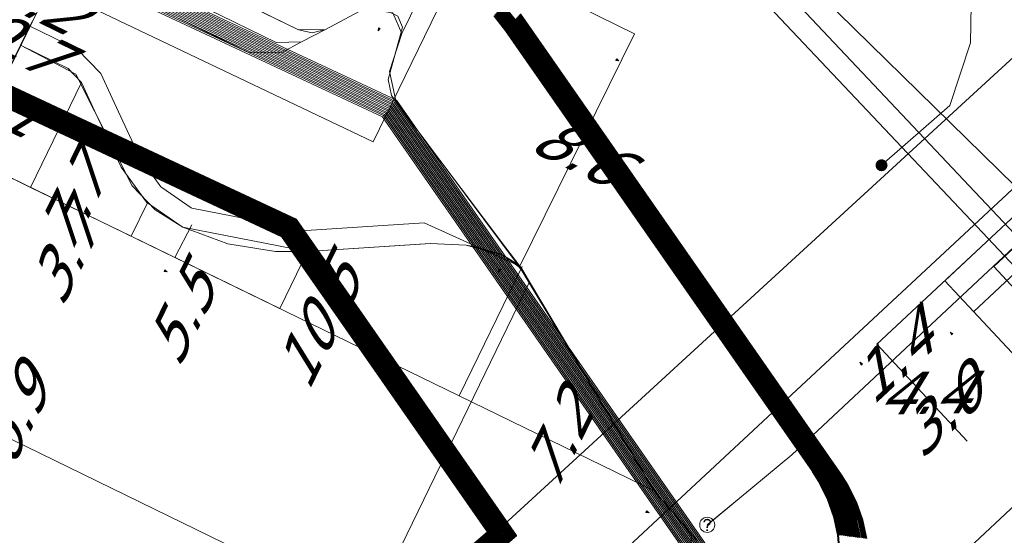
# Model space of a CAD drawing. Header units: metres. Extents: x 124576 to 133557, y 395865 to 402386.
# Tile 345 of 447: x 129949 to 129982, y 401129 to 401146. Entities that reach past the tile are written whole.
import ezdxf
from ezdxf.enums import TextEntityAlignment as Align

# ---------------------------------------------------------------- set-up
doc = ezdxf.new("R2010")
doc.units = ezdxf.units.M
doc.header["$MEASUREMENT"] = 0
for name, color, linetype, lineweight, true_color in [('LG_AanduidingEisVoorzorgsmaatregel', 7, 'Continuous', 40, 0xf7284a), ('LG_Datatransport', 3, 'Continuous', 13, 0x00ff00), ('LG_Datatransport_Eurofiber_Nederland_BV', 3, 'Continuous', 13, 0x00ff00), ('LG_Datatransport_Relined_BV', 3, 'Continuous', 13, 0x00ff00), ('LG_Datatransport_Tennet_Tso', 3, 'Continuous', 13, 0x00ff00), ('LG_Datatransport_Ziggo_BV', 3, 'Continuous', 13, 0x00ff00), ('LG_Hoog_Spanning', 1, 'Continuous', 13, 0xff0000), ('LG_Hoog_Spanning_Tennet_Tso', 1, 'Continuous', 13, 0xff0000), ('LG_Midden_Spanning_Enexis_Netbeheer_BV', 7, 'Continuous', 13, 0xd20000), ('LG_Riool_Vrij_Verval_Gemeente_Tilburg_Ruimtelijke_Uitvoering', 7, 'Continuous', 13, 0xca00a0), ('LG_unet-4_Brabant_Water', 5, 'Continuous', 13, 0x0000ff), ('LG_warmte_Ennatuurlijk_BV', 7, 'Continuous', 13, 0x008080), ('MV_Datatransport_lijn', 3, 'Continuous', 0, 0x00ff00)]:
    doc.layers.add(name, color=color, linetype=linetype, lineweight=lineweight, true_color=true_color)
for name, color, linetype, lineweight in [('LG_Datatransport_P_Eurofiber_Nederland_BV', 7, 'Continuous', 0), ('LG_Datatransport_P_Tennet_Tso', 7, 'Continuous', 0), ('MV_Datatransport', 7, 'Continuous', 0), ('MV_Laag_Spanning', 7, 'Continuous', 0), ('MV_Laag_Spanning_lijn', 7, 'Continuous', 0), ('MV_Laag_Spanning_pijl', 7, 'Continuous', 0), ('MV_Midden_Spanning', 7, 'Continuous', 0), ('MV_Midden_Spanning_lijn', 7, 'Continuous', 0), ('MV_Midden_Spanning_pijl', 7, 'Continuous', 0)]:
    doc.layers.add(name, color=color, linetype=linetype, lineweight=lineweight)
doc.styles.add('Klic_Annotatie', font='verdanai.ttf', dxfattribs={"oblique": 20, "height": 1.4})

# ---------------------------------------------------------------- blocks, each defined once
blk = doc.blocks.new('m_pijl')
at = {"layer": 'MV_Laag_Spanning_pijl'}
blk.add_hatch(color=7, dxfattribs=at).paths.add_polyline_path([(-1, -0.33), (-1, 0), (-1, 0.33), (0, 0)])
at = {"layer": 'MV_Laag_Spanning_pijl', "flags": 128}
blk.add_lwpolyline([(-1, 0), (-1, 0.33), (0, 0), (-1, -0.33), (-1, 0)], close=True, dxfattribs=at)
blk = doc.blocks.new('m_pijl_1')
at = {"layer": 'MV_Midden_Spanning_pijl'}
blk.add_hatch(color=7, dxfattribs=at).paths.add_polyline_path([(-1, -0.33), (-1, 0), (-1, 0.33), (0, 0)])
at = {"layer": 'MV_Midden_Spanning_pijl', "flags": 128}
blk.add_lwpolyline([(-1, 0), (-1, 0.33), (0, 0), (-1, -0.33), (-1, 0)], close=True, dxfattribs=at)
blk = doc.blocks.new('Mof_3')
at = {"layer": 'LG_Datatransport_P_Tennet_Tso'}
h = blk.add_hatch(color=256, dxfattribs=at)
edge = h.paths.add_edge_path()
edge.add_arc((0, 0), 2, 0, 360)
blk = doc.blocks.new('Onbekend_6')
at = {"layer": 'LG_Datatransport_P_Eurofiber_Nederland_BV'}
blk.add_hatch(color=256, dxfattribs=at).paths.add_polyline_path([(-0.25, -1.07, -0.262633), (0.23, 0.15), (0.59, 0.47, 0.379827), (0.7, 1.26), (0.69, 1.26, 0.228508), (-0.03, 1.53), (-0.03, 1.52, 0.459053), (-0.82, 0.79), (-1.29, 0.85, -0.414214), (-0.08, 2, -0.243799), (1.09, 1.52, -0.379827), (0.9, 0.11), (0.54, -0.2, 0.262633), (0.23, -1.08), (-0.17, -1.07)])
blk.add_circle((0, 0), 2.5, dxfattribs=at)
at = {"layer": 'LG_Datatransport_P_Eurofiber_Nederland_BV', "extrusion": (0, 0, -1)}
blk.add_solid([(0.34, -2.06), (-0.21, -2.06), (0.34, -1.51), (-0.21, -1.51)], dxfattribs=at)

msp = doc.modelspace()

# ---------------------------------------------------------------- linework, layer by layer
at = {"layer": 'LG_AanduidingEisVoorzorgsmaatregel', "flags": 128}
for points in [[(129945.635, 401146.924), (129945.841, 401146.327), (129945.841, 401146.326), (129946.121, 401145.761), (129946.121, 401145.76), (129946.47, 401145.234), (129946.471, 401145.233), (129946.883, 401144.755), (129946.884, 401144.754), (129947.353, 401144.332), (129947.354, 401144.332), (129947.872, 401143.972), (129947.873, 401143.972), (129948.337, 401143.725), (129948.337, 401143.724), (129957.877, 401139.265), (129964.781, 401129.353), (129929.53, 401099.152)], [(129945.591, 401146.834), (129945.797, 401146.238), (129945.797, 401146.237), (129946.077, 401145.671), (129946.078, 401145.67), (129946.426, 401145.144), (129946.427, 401145.143), (129946.839, 401144.665), (129946.84, 401144.664), (129947.309, 401144.243), (129947.31, 401144.242), (129947.829, 401143.882), (129947.83, 401143.882), (129948.293, 401143.635), (129948.293, 401143.635), (129957.81, 401139.185), (129964.648, 401129.37), (129929.463, 401099.226)], [(129945.613, 401146.879), (129945.819, 401146.283), (129945.819, 401146.282), (129946.099, 401145.716), (129946.099, 401145.715), (129946.448, 401145.189), (129946.449, 401145.188), (129946.861, 401144.71), (129946.862, 401144.709), (129947.331, 401144.287), (129947.332, 401144.287), (129947.85, 401143.927), (129947.851, 401143.927), (129948.315, 401143.68), (129948.315, 401143.68), (129957.844, 401139.225), (129964.715, 401129.361), (129929.497, 401099.189)], [(129945.972, 401146.596), (129946.252, 401146.03), (129946.253, 401146.029), (129946.601, 401145.503), (129946.602, 401145.502), (129947.014, 401145.025), (129947.015, 401145.024), (129947.484, 401144.602), (129947.485, 401144.601), (129948.004, 401144.242), (129948.005, 401144.241), (129948.468, 401143.994), (129948.468, 401143.994), (129958.077, 401139.502), (129965.183, 401129.301), (129929.731, 401098.929)], [(129945.994, 401146.641), (129946.274, 401146.075), (129946.274, 401146.074), (129946.623, 401145.548), (129946.624, 401145.547), (129947.036, 401145.07), (129947.037, 401145.069), (129947.506, 401144.647), (129947.507, 401144.646), (129948.026, 401144.287), (129948.027, 401144.286), (129948.49, 401144.039), (129948.49, 401144.039), (129958.111, 401139.542), (129965.25, 401129.293), (129929.765, 401098.892)], [(129946.016, 401146.686), (129946.296, 401146.12), (129946.296, 401146.119), (129946.645, 401145.593), (129946.646, 401145.592), (129947.058, 401145.115), (129947.059, 401145.114), (129947.528, 401144.692), (129947.529, 401144.691), (129948.048, 401144.332), (129948.048, 401144.331), (129948.512, 401144.084), (129948.512, 401144.084), (129958.144, 401139.581), (129965.317, 401129.284), (129929.798, 401098.855)], [(129946.038, 401146.731), (129946.318, 401146.165), (129946.318, 401146.164), (129946.667, 401145.638), (129946.668, 401145.637), (129947.08, 401145.16), (129947.081, 401145.159), (129947.55, 401144.737), (129947.551, 401144.736), (129948.07, 401144.377), (129948.07, 401144.376), (129948.534, 401144.129), (129948.534, 401144.129), (129958.177, 401139.621), (129965.383, 401129.276), (129929.832, 401098.817)], [(129946.06, 401146.776), (129946.34, 401146.21), (129946.34, 401146.209), (129946.689, 401145.683), (129946.689, 401145.682), (129947.102, 401145.205), (129947.103, 401145.204), (129947.572, 401144.782), (129947.573, 401144.781), (129948.091, 401144.422), (129948.092, 401144.421), (129948.556, 401144.174), (129948.556, 401144.174), (129958.211, 401139.66), (129965.45, 401129.267), (129929.865, 401098.78)], [(129946.082, 401146.821), (129946.361, 401146.255), (129946.362, 401146.254), (129946.711, 401145.728), (129946.711, 401145.727), (129947.123, 401145.25), (129947.124, 401145.249), (129947.594, 401144.827), (129947.595, 401144.826), (129948.113, 401144.467), (129948.114, 401144.466), (129948.577, 401144.219), (129948.578, 401144.219), (129958.244, 401139.7), (129965.517, 401129.259), (129929.899, 401098.743)], [(129946.104, 401146.866), (129946.383, 401146.3), (129946.384, 401146.299), (129946.733, 401145.773), (129946.733, 401145.772), (129947.146, 401145.294), (129947.146, 401145.294), (129947.616, 401144.872), (129947.617, 401144.871), (129948.135, 401144.512), (129948.136, 401144.511), (129948.599, 401144.264), (129948.6, 401144.264), (129958.277, 401139.74), (129965.584, 401129.25), (129929.932, 401098.706)], [(129976.414, 401129.244), (129976.281, 401129.86), (129976.281, 401129.861), (129976.071, 401130.456), (129976.07, 401130.458), (129975.787, 401131.021), (129975.786, 401131.022), (129975.573, 401131.356), (129975.573, 401131.356), (129965.315, 401146.083), (129965.314, 401146.083), (129964.922, 401146.577)], [(129976.481, 401129.235), (129976.348, 401129.852), (129976.348, 401129.853), (129976.138, 401130.448), (129976.137, 401130.449), (129975.854, 401131.013), (129975.853, 401131.014), (129975.64, 401131.347), (129975.64, 401131.347), (129965.348, 401146.122), (129965.348, 401146.123), (129964.955, 401146.617)], [(129976.548, 401129.226), (129976.415, 401129.843), (129976.414, 401129.844), (129976.205, 401130.439), (129976.204, 401130.44), (129975.921, 401131.004), (129975.92, 401131.005), (129975.707, 401131.338), (129975.707, 401131.339), (129965.382, 401146.162), (129965.381, 401146.162), (129964.989, 401146.656)], [(129976.615, 401129.218), (129976.482, 401129.834), (129976.481, 401129.836), (129976.271, 401130.431), (129976.271, 401130.432), (129975.988, 401130.996), (129975.987, 401130.996), (129975.774, 401131.33), (129975.774, 401131.33), (129965.415, 401146.201), (129965.414, 401146.202), (129965.022, 401146.696)], [(129976.682, 401129.209), (129976.549, 401129.826), (129976.548, 401129.827), (129976.338, 401130.422), (129976.338, 401130.423), (129976.055, 401130.987), (129976.054, 401130.988), (129975.841, 401131.321), (129975.841, 401131.322), (129965.448, 401146.241), (129965.448, 401146.242), (129965.055, 401146.735)], [(129976.749, 401129.201), (129976.615, 401129.817), (129976.615, 401129.819), (129976.405, 401130.414), (129976.405, 401130.415), (129976.121, 401130.978), (129976.121, 401130.979), (129975.908, 401131.313), (129975.907, 401131.313), (129965.482, 401146.28), (129965.481, 401146.281), (129965.089, 401146.775)], [(129976.816, 401129.192), (129976.682, 401129.809), (129976.682, 401129.81), (129976.472, 401130.405), (129976.471, 401130.406), (129976.188, 401130.97), (129976.188, 401130.971), (129975.975, 401131.304), (129975.974, 401131.305), (129965.515, 401146.32), (129965.515, 401146.321), (129965.122, 401146.814)], [(129976.882, 401129.184), (129976.749, 401129.8), (129976.749, 401129.802), (129976.539, 401130.397), (129976.538, 401130.398), (129976.255, 401130.961), (129976.255, 401130.962), (129976.041, 401131.296), (129976.041, 401131.296), (129965.548, 401146.36), (129965.548, 401146.36), (129965.155, 401146.854)], [(129977.217, 401129.141), (129977.084, 401129.758), (129977.083, 401129.759), (129976.873, 401130.354), (129976.873, 401130.355), (129976.59, 401130.919), (129976.589, 401130.92), (129976.376, 401131.253), (129976.376, 401131.253), (129965.715, 401146.558)], [(129945.863, 401146.371), (129946.143, 401145.806), (129946.143, 401145.805), (129946.492, 401145.279), (129946.493, 401145.278), (129946.905, 401144.8), (129946.906, 401144.799), (129947.375, 401144.377), (129947.376, 401144.377), (129947.894, 401144.017), (129947.895, 401144.017), (129948.359, 401143.769), (129948.359, 401143.769), (129957.911, 401139.304), (129964.848, 401129.344), (129929.564, 401099.114)], [(129945.885, 401146.416), (129946.164, 401145.851), (129946.165, 401145.85), (129946.514, 401145.324), (129946.515, 401145.323), (129946.927, 401144.845), (129946.927, 401144.844), (129947.397, 401144.422), (129947.398, 401144.421), (129947.916, 401144.062), (129947.917, 401144.062), (129948.38, 401143.814), (129948.381, 401143.814), (129957.944, 401139.344), (129964.915, 401129.335), (129929.597, 401099.077)], [(129945.907, 401146.461), (129946.186, 401145.896), (129946.187, 401145.894), (129946.535, 401145.369), (129946.536, 401145.368), (129946.948, 401144.89), (129946.949, 401144.889), (129947.418, 401144.467), (129947.419, 401144.466), (129947.938, 401144.107), (129947.939, 401144.107), (129948.402, 401143.859), (129948.403, 401143.859), (129957.977, 401139.383), (129964.982, 401129.327), (129929.631, 401099.04)], [(129945.929, 401146.506), (129946.208, 401145.941), (129946.209, 401145.939), (129946.557, 401145.413), (129946.558, 401145.412), (129946.97, 401144.935), (129946.971, 401144.934), (129947.44, 401144.512), (129947.441, 401144.511), (129947.96, 401144.152), (129947.961, 401144.151), (129948.424, 401143.904), (129948.425, 401143.904), (129958.01, 401139.423), (129965.049, 401129.318), (129929.664, 401099.003)], [(129945.951, 401146.551), (129946.23, 401145.985), (129946.231, 401145.984), (129946.579, 401145.458), (129946.58, 401145.457), (129946.992, 401144.98), (129946.993, 401144.979), (129947.462, 401144.557), (129947.463, 401144.556), (129947.982, 401144.197), (129947.983, 401144.196), (129948.446, 401143.949), (129948.447, 401143.949), (129958.044, 401139.462), (129965.116, 401129.31), (129929.698, 401098.966)], [(129976.335, 401128.631), (129976.281, 401129.26), (129976.281, 401129.261), (129976.147, 401129.877), (129976.147, 401129.879), (129975.937, 401130.474), (129975.936, 401130.475), (129975.653, 401131.038), (129975.653, 401131.039), (129975.44, 401131.373), (129975.439, 401131.373), (129965.248, 401146.003), (129965.248, 401146.004), (129964.855, 401146.498)], [(129976.347, 401129.252), (129976.214, 401129.869), (129976.214, 401129.87), (129976.004, 401130.465), (129976.003, 401130.466), (129975.72, 401131.03), (129975.72, 401131.031), (129975.506, 401131.364), (129975.506, 401131.365), (129965.281, 401146.043), (129965.281, 401146.044), (129964.888, 401146.537)], [(129976.949, 401129.175), (129976.816, 401129.792), (129976.816, 401129.793), (129976.606, 401130.388), (129976.605, 401130.389), (129976.322, 401130.953), (129976.322, 401130.954), (129976.108, 401131.287), (129976.108, 401131.287), (129965.581, 401146.399)], [(129977.016, 401129.167), (129976.883, 401129.783), (129976.883, 401129.784), (129976.673, 401130.379), (129976.672, 401130.381), (129976.389, 401130.944), (129976.389, 401130.945), (129976.175, 401131.279), (129976.175, 401131.279), (129965.615, 401146.439)], [(129977.083, 401129.158), (129976.95, 401129.775), (129976.949, 401129.776), (129976.739, 401130.371), (129976.739, 401130.372), (129976.456, 401130.936), (129976.455, 401130.937), (129976.242, 401131.27), (129976.242, 401131.27), (129965.648, 401146.479)], [(129977.15, 401129.15), (129977.017, 401129.766), (129977.016, 401129.767), (129976.806, 401130.362), (129976.806, 401130.364), (129976.523, 401130.927), (129976.522, 401130.928), (129976.309, 401131.261), (129976.309, 401131.262), (129965.682, 401146.518)]]:
    msp.add_lwpolyline(points, dxfattribs=at)
at = {"layer": 'LG_Datatransport', "flags": 128}
msp.add_lwpolyline([(129936.533, 401138.411), (129936.534, 401138.412), (129936.535, 401138.412), (129936.536, 401138.413), (129936.537, 401138.413), (129936.538, 401138.414), (129936.539, 401138.415), (129936.54, 401138.417), (129939.956, 401145.418), (129947.328, 401141.832), (129947.329, 401141.832), (129947.33, 401141.831), (129947.331, 401141.831), (129947.333, 401141.831), (129947.334, 401141.831), (129947.335, 401141.832), (129947.336, 401141.832), (129947.337, 401141.833), (129947.338, 401141.833), (129947.339, 401141.834), (129947.34, 401141.835), (129947.341, 401141.837), (129951.145, 401149.648)], dxfattribs=at)
at = {"layer": 'LG_Datatransport_Eurofiber_Nederland_BV', "flags": 128}
for points in [[(129971.941, 401129.607), (129972.99, 401130.48), (129974.74, 401131.93), (129984.17, 401140.74), (129995.02, 401146.19), (130018.01, 401121.53), (130040.4, 401097.4), (130048.8, 401088.4), (130061.7, 401074.5), (130068.5, 401067.2), (130082.3, 401052.5), (130091.7, 401042.3), (130101.3, 401032.1), (130104.1, 401029), (130121.9, 401010), (130150.3, 400979.5), (130156.2, 400973.2), (130156.6, 400972.7), (130157, 400972.3), (130170.7, 400957.6), (130190, 400936.9), (130214.18, 400911)], [(129974.736, 401131.928), (129984.174, 401140.745), (129995.017, 401146.19), (130018.015, 401121.529)], [(129971.932, 401129.602), (129972.989, 401130.479), (129974.736, 401131.928)], [(129971.932, 401129.602), (129972.989, 401130.479), (129974.736, 401131.928)]]:
    msp.add_lwpolyline(points, dxfattribs=at)
at = {"layer": 'LG_Datatransport_Relined_BV', "flags": 128}
for points in [[(129950.065, 401147.453), (129950.265, 401147.356), (129960.836, 401142.311), (129972.788, 401166.848), (129973.183, 401166.708), (129973.745, 401166.455), (129973.905, 401165.95), (129974.443, 401165.445), (129989.778, 401157.838), (129992.026, 401156.655)], [(129932.989, 401159.254), (129920.853, 401161.61), (129918.586, 401162.871), (129916.718, 401163.867), (129915.362, 401162.721), (129914.116, 401160.654), (129908.467, 401148.277), (129908.657, 401147.843), (129909.092, 401147.52), (129918.47, 401142.489), (129936.304, 401133.726), (129943.399, 401130.231), (129958.33, 401123.321), (129983.465, 401146.375)]]:
    msp.add_lwpolyline(points, dxfattribs=at)
at = {"layer": 'LG_Datatransport_Tennet_Tso', "flags": 128}
for points in [[(130022.139, 401211.118), (130022.743, 401208.389), (130022.174, 401205.206), (130015.747, 401192.203), (130007.022, 401174.446), (130003.978, 401172.005), (129990.682, 401172.552), (129987.61, 401171.419), (129983.575, 401169.258), (129979.293, 401166.942), (129978.121, 401164.347), (129980.757, 401150.015), (129980.67, 401145.597), (129979.992, 401143.519), (129977.72, 401141.538)], [(129992.026, 401156.655), (129989.778, 401157.838), (129974.443, 401165.445), (129973.905, 401165.95), (129973.745, 401166.455), (129973.183, 401166.708), (129972.789, 401166.847), (129960.835, 401142.311), (129950.266, 401147.356), (129950.065, 401147.454)], [(129920.853, 401161.61), (129920.703, 401161.683), (129918.586, 401162.871), (129916.718, 401163.867), (129915.362, 401162.721), (129914.116, 401160.654), (129908.467, 401148.277), (129908.657, 401147.843), (129909.092, 401147.52), (129918.47, 401142.489), (129936.304, 401133.726), (129943.399, 401130.231), (129958.33, 401123.321), (129983.465, 401146.375)]]:
    msp.add_lwpolyline(points, dxfattribs=at)
at = {"layer": 'LG_Datatransport_Ziggo_BV', "flags": 128}
for points in [[(129951.995, 401149.133), (129958.355, 401146.036), (129958.808, 401145.935), (129959.257, 401146.05)], [(129959.257, 401146.05), (129960.541, 401146.726), (129961.263, 401146.688), (129961.656, 401146.485), (129961.816, 401146.118), (129961.332, 401144.383), (129961.446, 401143.858), (129965.721, 401138.136)], [(129965.721, 401138.136), (129965.171, 401138.541), (129963.924, 401138.881), (129962.733, 401138.941), (129958.658, 401138.676), (129957.591, 401138.676), (129956.012, 401138.932), (129954.512, 401139.486), (129953.604, 401140.057), (129952.833, 401140.858), (129950.967, 401144.565), (129949.126, 401145.525)], [(129882.021, 401044.706), (129932.91, 401092.244), (129936.838, 401095.364), (129971.33, 401127.585), (129971.686, 401128.193), (129971.709, 401128.665), (129971.552, 401129.112), (129970.173, 401130.731), (129965.721, 401138.136)]]:
    msp.add_lwpolyline(points, dxfattribs=at)
at = {"layer": 'LG_Hoog_Spanning', "flags": 128}
msp.add_lwpolyline([(129930.006, 401092.33), (129930.007, 401092.33), (129930.008, 401092.331), (129930.009, 401092.331), (129930.01, 401092.332), (129930.012, 401092.333), (129998.604, 401156.133), (130003.329, 401160.474), (130003.329, 401160.474), (130075.906, 401228.433)], dxfattribs=at)
msp.add_lwpolyline([(129930.006, 401092.33), (129930.007, 401092.33), (129930.008, 401092.331), (129930.009, 401092.331), (129930.01, 401092.332), (129930.012, 401092.333), (129998.604, 401156.133), (130003.329, 401160.474), (130003.329, 401160.474), (130075.906, 401228.433)], dxfattribs=at)
at = {"layer": 'LG_Hoog_Spanning_Tennet_Tso', "flags": 128}
for points in [[(129880.589, 401045.301), (129933.176, 401095.305), (129971.872, 401128.447), (129961.412, 401143.462), (129950.586, 401148.524)], [(129880.64, 401045.28), (129933.21, 401095.268), (129971.938, 401128.438), (129961.445, 401143.502), (129950.608, 401148.568)], [(129880.69, 401045.259), (129933.243, 401095.231), (129972.005, 401128.43), (129961.479, 401143.542), (129950.63, 401148.613)], [(129880.741, 401045.238), (129933.277, 401095.194), (129972.072, 401128.421), (129961.512, 401143.581), (129950.652, 401148.658)], [(129880.791, 401045.217), (129933.31, 401095.157), (129972.139, 401128.413), (129961.545, 401143.621), (129950.674, 401148.703)], [(129880.842, 401045.196), (129933.344, 401095.119), (129972.206, 401128.404), (129961.579, 401143.66), (129950.696, 401148.748)], [(129880.892, 401045.175), (129933.378, 401095.082), (129972.273, 401128.395), (129961.612, 401143.7), (129950.717, 401148.793)], [(129880.236, 401045.448), (129932.942, 401095.565), (129971.403, 401128.507), (129961.179, 401143.185), (129950.433, 401148.209)], [(129880.287, 401045.427), (129932.975, 401095.528), (129971.47, 401128.498), (129961.212, 401143.225), (129950.455, 401148.254)], [(129880.337, 401045.406), (129933.009, 401095.491), (129971.537, 401128.489), (129961.245, 401143.264), (129950.477, 401148.299)], [(129880.388, 401045.385), (129933.042, 401095.454), (129971.604, 401128.481), (129961.279, 401143.304), (129950.499, 401148.344)], [(129880.438, 401045.364), (129933.076, 401095.416), (129971.671, 401128.472), (129961.312, 401143.344), (129950.52, 401148.389)], [(129880.489, 401045.343), (129933.109, 401095.379), (129971.738, 401128.464), (129961.345, 401143.383), (129950.542, 401148.434)], [(129880.539, 401045.322), (129933.143, 401095.342), (129971.805, 401128.455), (129961.379, 401143.423), (129950.564, 401148.479)], [(129880.186, 401045.469), (129932.908, 401095.602), (129971.336, 401128.515), (129961.145, 401143.146), (129950.411, 401148.164)]]:
    msp.add_lwpolyline(points, dxfattribs=at)
at = {"layer": 'LG_Midden_Spanning_Enexis_Netbeheer_BV'}
for p, q in [((129959.257, 401146.05), (129958.458, 401145.63)), ((129965.211, 401138.846), (129965.71, 401138.183)), ((129965.71, 401138.183), (129965.76, 401138.117)), ((129965.76, 401138.117), (129965.881, 401137.914)), ((129965.881, 401137.914), (129966.031, 401137.663))]:
    msp.add_line(p, q, dxfattribs=at)
at = {"layer": 'LG_Midden_Spanning_Enexis_Netbeheer_BV', "flags": 128}
for points in [[(129882.021, 401044.706), (129932.91, 401092.244), (129933.727, 401092.893), (129936.838, 401095.364), (129971.33, 401127.585), (129971.413, 401129.305), (129970.68, 401130.148), (129970.173, 401130.731), (129966.031, 401137.663), (129965.881, 401137.914), (129965.76, 401138.117), (129965.71, 401138.183), (129965.211, 401138.846), (129961.601, 401143.636), (129961.381, 401144.65), (129961.79, 401145.916), (129961.49, 401146.603), (129960.541, 401146.726), (129959.257, 401146.05), (129958.355, 401146.036), (129957.448, 401146.478), (129957.362, 401146.52), (129951.096, 401149.571)], [(129951.096, 401149.571), (129957.362, 401146.52), (129957.448, 401146.478), (129958.355, 401146.036), (129959.257, 401146.05), (129960.541, 401146.726), (129961.49, 401146.603), (129961.79, 401145.916), (129961.381, 401144.65), (129961.601, 401143.636), (129965.211, 401138.846), (129965.71, 401138.183), (129965.76, 401138.117), (129965.881, 401137.914), (129966.031, 401137.663), (129970.173, 401130.731), (129970.68, 401130.148), (129971.413, 401129.305), (129971.33, 401127.585), (129936.838, 401095.364), (129933.727, 401092.893), (129932.91, 401092.244), (129882.021, 401044.706)], [(129951.096, 401149.571), (129957.362, 401146.52), (129957.448, 401146.478), (129958.355, 401146.036), (129959.257, 401146.05), (129960.541, 401146.726), (129961.49, 401146.603), (129961.79, 401145.916), (129961.381, 401144.65), (129961.601, 401143.636), (129965.211, 401138.846), (129965.71, 401138.183), (129965.76, 401138.117), (129965.881, 401137.914), (129966.031, 401137.663), (129970.173, 401130.731), (129970.68, 401130.148), (129971.413, 401129.305), (129971.33, 401127.585), (129936.838, 401095.364), (129933.727, 401092.893), (129932.91, 401092.244), (129882.021, 401044.706)], [(129951.096, 401149.571), (129957.362, 401146.52), (129957.448, 401146.478), (129958.355, 401146.036), (129959.257, 401146.05), (129960.541, 401146.726), (129961.49, 401146.603), (129961.79, 401145.916), (129961.381, 401144.65), (129961.601, 401143.636), (129965.211, 401138.846), (129965.71, 401138.183), (129965.76, 401138.117), (129965.881, 401137.914), (129966.031, 401137.663), (129970.173, 401130.731), (129970.68, 401130.148), (129971.413, 401129.305), (129971.33, 401127.585), (129936.838, 401095.364), (129933.727, 401092.893), (129932.91, 401092.244)], [(129951.096, 401149.571), (129957.362, 401146.52), (129957.448, 401146.478), (129958.355, 401146.036), (129959.257, 401146.05)], [(129882.021, 401044.706), (129932.91, 401092.244), (129933.727, 401092.893), (129936.838, 401095.364), (129971.33, 401127.585), (129971.413, 401129.305), (129970.68, 401130.148), (129970.173, 401130.731), (129966.031, 401137.663), (129965.881, 401137.914), (129965.76, 401138.117), (129965.71, 401138.183), (129965.211, 401138.846), (129961.601, 401143.636), (129961.381, 401144.65), (129961.79, 401145.916), (129961.49, 401146.603), (129960.541, 401146.726), (129959.257, 401146.05), (129958.458, 401145.63), (129957.62, 401145.616), (129956.731, 401146.049), (129956.191, 401146.312), (129950.79, 401148.942)], [(129950.79, 401148.942), (129956.191, 401146.312), (129956.731, 401146.049), (129957.62, 401145.616), (129958.458, 401145.63), (129959.257, 401146.05), (129960.541, 401146.726), (129961.49, 401146.603), (129961.79, 401145.916), (129961.381, 401144.65), (129961.601, 401143.636), (129965.211, 401138.846), (129965.71, 401138.183), (129965.76, 401138.117), (129965.881, 401137.914), (129966.031, 401137.663), (129970.173, 401130.731), (129970.68, 401130.148), (129971.413, 401129.305), (129971.33, 401127.585), (129936.838, 401095.364), (129933.727, 401092.893), (129932.91, 401092.244)], [(129933.727, 401092.893), (129936.838, 401095.364), (129971.33, 401127.585), (129971.413, 401129.305), (129970.68, 401130.148), (129970.173, 401130.731), (129966.031, 401137.663), (129965.881, 401137.914), (129965.76, 401138.117), (129965.71, 401138.183), (129965.211, 401138.846), (129961.601, 401143.636), (129961.381, 401144.65), (129961.79, 401145.916), (129961.49, 401146.603), (129960.541, 401146.726), (129959.257, 401146.05), (129958.458, 401145.63), (129957.62, 401145.616), (129956.731, 401146.049), (129956.191, 401146.312), (129950.79, 401148.942)], [(129950.79, 401148.942), (129956.191, 401146.312), (129956.731, 401146.049), (129957.62, 401145.616), (129958.458, 401145.63), (129959.257, 401146.05), (129960.541, 401146.726), (129961.49, 401146.603), (129961.79, 401145.916), (129961.381, 401144.65), (129961.601, 401143.636), (129965.211, 401138.846), (129965.71, 401138.183), (129965.76, 401138.117), (129965.881, 401137.914), (129966.031, 401137.663), (129970.173, 401130.731), (129970.68, 401130.148), (129971.413, 401129.305), (129971.33, 401127.585), (129936.838, 401095.364), (129933.727, 401092.893)], [(129950.79, 401148.942), (129956.191, 401146.312), (129956.731, 401146.049), (129957.62, 401145.616), (129958.458, 401145.63)], [(129882.021, 401044.706), (129932.91, 401092.244), (129933.727, 401092.893), (129936.838, 401095.364), (129971.33, 401127.585), (129971.413, 401129.305), (129970.68, 401130.148), (129970.173, 401130.731), (129966.031, 401137.663), (129965.881, 401137.914), (129965.76, 401138.117), (129965.71, 401138.183), (129965.211, 401138.846), (129961.601, 401143.636), (129961.381, 401144.65), (129961.79, 401145.916), (129961.49, 401146.603), (129960.541, 401146.726), (129959.257, 401146.05), (129958.458, 401145.63), (129957.804, 401145.286), (129956.734, 401145.269), (129950.483, 401148.313)], [(129882.021, 401044.706), (129932.91, 401092.244), (129933.727, 401092.893), (129936.838, 401095.364), (129971.33, 401127.585), (129971.413, 401129.305), (129970.68, 401130.148), (129970.173, 401130.731), (129966.031, 401137.663), (129965.881, 401137.914), (129965.76, 401138.117), (129965.71, 401138.183), (129965.211, 401138.846), (129961.601, 401143.636), (129961.381, 401144.65), (129961.79, 401145.916), (129961.49, 401146.603), (129960.541, 401146.726), (129959.257, 401146.05), (129958.458, 401145.63), (129957.804, 401145.286), (129956.734, 401145.269), (129950.483, 401148.313)], [(129933.727, 401092.893), (129936.838, 401095.364), (129971.33, 401127.585), (129971.413, 401129.305), (129970.68, 401130.148), (129970.173, 401130.731), (129966.031, 401137.663), (129965.881, 401137.914), (129965.76, 401138.117), (129965.71, 401138.183), (129965.211, 401138.846), (129961.601, 401143.636), (129961.381, 401144.65), (129961.79, 401145.916), (129961.49, 401146.603), (129960.541, 401146.726), (129959.257, 401146.05), (129958.458, 401145.63), (129957.804, 401145.286), (129956.734, 401145.269), (129950.483, 401148.313)], [(129933.727, 401092.893), (129936.838, 401095.364), (129971.33, 401127.585), (129971.413, 401129.305), (129970.68, 401130.148), (129970.173, 401130.731), (129966.031, 401137.663), (129965.881, 401137.914), (129965.76, 401138.117), (129965.71, 401138.183), (129965.211, 401138.846), (129961.601, 401143.636), (129961.381, 401144.65), (129961.79, 401145.916), (129961.49, 401146.603), (129960.541, 401146.726), (129959.257, 401146.05), (129958.458, 401145.63), (129957.804, 401145.286), (129956.734, 401145.269), (129950.483, 401148.313)], [(129958.458, 401145.63), (129957.804, 401145.286), (129956.734, 401145.269), (129950.483, 401148.313)], [(129959.257, 401146.05), (129960.541, 401146.726), (129961.49, 401146.603), (129961.79, 401145.916), (129961.381, 401144.65), (129961.601, 401143.636), (129965.211, 401138.846)], [(129949.433, 401146.155), (129951.003, 401145.39), (129951.793, 401144.582), (129952.236, 401143.618), (129952.743, 401142.531), (129952.903, 401142.191), (129953.098, 401141.779), (129953.791, 401140.825), (129953.819, 401140.798), (129954.796, 401140.126), (129954.816, 401140.116), (129958.613, 401139.375), (129962.528, 401139.629), (129965.71, 401138.183), (129965.76, 401138.117), (129965.881, 401137.914), (129966.031, 401137.663), (129970.173, 401130.731), (129970.68, 401130.148), (129971.413, 401129.305), (129971.33, 401127.585), (129936.838, 401095.364), (129933.727, 401092.893), (129932.91, 401092.244)], [(129949.433, 401146.155), (129951.003, 401145.39), (129951.793, 401144.582), (129952.236, 401143.618), (129952.743, 401142.531), (129952.903, 401142.191), (129953.098, 401141.779), (129953.791, 401140.825), (129953.819, 401140.798), (129954.796, 401140.126), (129954.816, 401140.116), (129958.613, 401139.375), (129962.528, 401139.629), (129965.71, 401138.183), (129965.76, 401138.117), (129965.881, 401137.914), (129966.031, 401137.663), (129970.173, 401130.731), (129970.68, 401130.148), (129971.413, 401129.305), (129971.33, 401127.585), (129936.838, 401095.364)], [(129936.838, 401095.364), (129971.33, 401127.585), (129971.413, 401129.305), (129970.68, 401130.148), (129970.173, 401130.731), (129966.031, 401137.663), (129965.881, 401137.914), (129965.76, 401138.117), (129965.71, 401138.183), (129962.528, 401139.629), (129958.613, 401139.375), (129954.816, 401140.116), (129954.796, 401140.126), (129953.819, 401140.798), (129953.791, 401140.825), (129953.098, 401141.779), (129952.903, 401142.191), (129952.743, 401142.531), (129952.236, 401143.618), (129951.793, 401144.582), (129951.003, 401145.39), (129949.433, 401146.155)], [(129949.433, 401146.155), (129951.003, 401145.39), (129951.793, 401144.582), (129952.236, 401143.618), (129952.743, 401142.531), (129952.903, 401142.191), (129953.098, 401141.779), (129953.791, 401140.825), (129953.819, 401140.798), (129954.796, 401140.126), (129954.816, 401140.116), (129958.613, 401139.375), (129962.528, 401139.629), (129965.71, 401138.183), (129965.76, 401138.117), (129965.881, 401137.914), (129966.031, 401137.663), (129970.173, 401130.731), (129970.68, 401130.148), (129971.413, 401129.305), (129971.33, 401127.585), (129936.838, 401095.364)], [(129965.71, 401138.183), (129962.528, 401139.629), (129958.613, 401139.375), (129954.816, 401140.116), (129954.796, 401140.126), (129953.819, 401140.798), (129953.791, 401140.825), (129953.098, 401141.779), (129952.903, 401142.191), (129952.743, 401142.531), (129952.236, 401143.618), (129951.793, 401144.582), (129951.003, 401145.39), (129949.433, 401146.155)], [(129971.33, 401127.585), (129971.413, 401129.305), (129970.68, 401130.148), (129970.173, 401130.731), (129966.031, 401137.663), (129965.881, 401137.914), (129965.578, 401138.284), (129965.171, 401138.541), (129965, 401138.61), (129964.181, 401138.839), (129963.924, 401138.881), (129962.733, 401138.941), (129962.573, 401138.93), (129958.658, 401138.676), (129954.512, 401139.486), (129954.503, 401139.49), (129954.491, 401139.496), (129954.491, 401139.496), (129954.483, 401139.5), (129954.491, 401139.496), (129954.491, 401139.496), (129954.491, 401139.496), (129953.339, 401140.288), (129953.333, 401140.294), (129953.31, 401140.316), (129953.31, 401140.316), (129953.305, 401140.321), (129953.311, 401140.315), (129953.31, 401140.316), (129953.31, 401140.316), (129952.465, 401141.48), (129952.11, 401142.232), (129951.6, 401143.325), (129951.157, 401144.29), (129950.696, 401144.761), (129950.733, 401144.743), (129949.126, 401145.525)], [(129971.33, 401127.585), (129971.413, 401129.305), (129970.68, 401130.148), (129970.173, 401130.731), (129966.031, 401137.663), (129965.886, 401137.906), (129965.881, 401137.914), (129965.578, 401138.284), (129965.171, 401138.541), (129965, 401138.61), (129964.181, 401138.839), (129963.924, 401138.881), (129962.733, 401138.941), (129962.573, 401138.93), (129958.658, 401138.676), (129954.512, 401139.486), (129954.503, 401139.49), (129954.491, 401139.496), (129954.491, 401139.496), (129954.483, 401139.5), (129954.491, 401139.496), (129954.491, 401139.496), (129954.491, 401139.496), (129953.339, 401140.288), (129953.333, 401140.294), (129953.31, 401140.316), (129953.31, 401140.316), (129953.305, 401140.321), (129953.311, 401140.315), (129953.31, 401140.316), (129953.31, 401140.316), (129952.465, 401141.48), (129952.11, 401142.232), (129951.6, 401143.325), (129951.157, 401144.29), (129950.696, 401144.761), (129950.733, 401144.743), (129949.126, 401145.525)], [(129949.126, 401145.525), (129950.733, 401144.743), (129950.696, 401144.761), (129951.157, 401144.29), (129951.6, 401143.325), (129952.11, 401142.232), (129952.465, 401141.48), (129953.31, 401140.316), (129953.31, 401140.316), (129953.311, 401140.315), (129953.305, 401140.321), (129953.31, 401140.316), (129953.31, 401140.316), (129953.333, 401140.294), (129953.339, 401140.288), (129954.491, 401139.496), (129954.491, 401139.496), (129954.491, 401139.496), (129954.483, 401139.5), (129954.491, 401139.496), (129954.491, 401139.496), (129954.503, 401139.49), (129954.512, 401139.486), (129958.658, 401138.676), (129962.573, 401138.93), (129962.733, 401138.941), (129963.924, 401138.881), (129964.181, 401138.839), (129965, 401138.61), (129965.171, 401138.541), (129965.578, 401138.284), (129965.881, 401137.914), (129965.886, 401137.906), (129966.031, 401137.663), (129970.173, 401130.731), (129970.68, 401130.148), (129971.413, 401129.305), (129971.33, 401127.585)], [(129971.33, 401127.585), (129971.413, 401129.305), (129970.68, 401130.148), (129970.173, 401130.731), (129966.031, 401137.663), (129965.886, 401137.906), (129965.881, 401137.914), (129965.578, 401138.284), (129965.171, 401138.541), (129965, 401138.61), (129964.181, 401138.839), (129963.924, 401138.881), (129962.733, 401138.941), (129962.573, 401138.93), (129958.658, 401138.676), (129954.512, 401139.486), (129954.503, 401139.49), (129954.491, 401139.496), (129954.491, 401139.496), (129954.483, 401139.5), (129954.491, 401139.496), (129954.491, 401139.496), (129954.491, 401139.496), (129953.339, 401140.288), (129953.333, 401140.294), (129953.31, 401140.316), (129953.31, 401140.316), (129953.305, 401140.321), (129953.311, 401140.315), (129953.31, 401140.316), (129953.31, 401140.316), (129952.465, 401141.48), (129952.11, 401142.232), (129951.6, 401143.325), (129951.157, 401144.29), (129950.696, 401144.761), (129950.733, 401144.743), (129949.126, 401145.525)], [(129965.881, 401137.914), (129965.578, 401138.284), (129965.171, 401138.541), (129965, 401138.61), (129964.181, 401138.839), (129963.924, 401138.881), (129962.733, 401138.941), (129962.573, 401138.93), (129958.658, 401138.676), (129954.512, 401139.486), (129954.503, 401139.49), (129954.483, 401139.5), (129954.491, 401139.496), (129953.339, 401140.288), (129953.333, 401140.294), (129953.305, 401140.321), (129953.311, 401140.315), (129952.465, 401141.48), (129952.11, 401142.232), (129951.6, 401143.325), (129951.157, 401144.29), (129950.696, 401144.761), (129950.733, 401144.743), (129949.126, 401145.525)], [(129965.76, 401138.117), (129965.727, 401138.161), (129965.71, 401138.183)], [(129966.031, 401137.663), (129965.886, 401137.906), (129965.881, 401137.914)], [(129970.68, 401130.148), (129970.173, 401130.731), (129966.031, 401137.663)], [(129933.727, 401092.893), (129936.838, 401095.364), (129971.33, 401127.585), (129971.413, 401129.305), (129970.68, 401130.148)]]:
    msp.add_lwpolyline(points, dxfattribs=at)
at = {"layer": 'LG_Riool_Vrij_Verval_Gemeente_Tilburg_Ruimtelijke_Uitvoering'}
msp.add_line((129966.03, 401115.2), (130001.56, 401148.41), dxfattribs=at)
at = {"layer": 'LG_unet-4_Brabant_Water', "flags": 128}
msp.add_lwpolyline([(129944.2, 401169.45), (129944.56, 401170.19), (129959.76, 401162.77), (129983.21, 401139.81), (129981.45, 401138.18), (129989.55, 401129.44), (129991.72, 401127.09), (129992.59, 401126.16), (129990.8, 401124.5), (129989.79, 401125.57)], dxfattribs=at)
at = {"layer": 'LG_warmte_Ennatuurlijk_BV', "flags": 128}
for points in [[(129980.847, 401120.258), (129981.561, 401120.925), (129983.209, 401122.468), (129989.372, 401128.238), (129990.321, 401129.127), (129991.051, 401129.811), (129990.365, 401130.538), (129982.131, 401139.267), (129973.897, 401147.996), (129966.669, 401155.658), (129965.983, 401156.385), (129966.421, 401157.284), (129967.504, 401159.504), (129967.668, 401159.841)], [(129979.609, 401120.125), (129980.5, 401120.959), (129982.929, 401123.232), (129988.42, 401128.375), (129989.259, 401129.162), (129989.264, 401129.166), (129989.989, 401129.845), (129989.303, 401130.572), (129981.068, 401139.301), (129972.833, 401148.03), (129965.767, 401155.52), (129965.081, 401156.247), (129965.519, 401157.146), (129966.666, 401159.496)]]:
    msp.add_lwpolyline(points, dxfattribs=at)
at = {"layer": 'MV_Datatransport_lijn'}
for p, q in [((129963.294, 401148.969), (129961.79, 401145.916)), ((129947.332, 401141.841), (129949.126, 401145.525)), ((129949.462, 401140.805), (129951.157, 401144.29)), ((129947.332, 401141.841), (129949.462, 401140.805)), ((129949.462, 401140.805), (129952.801, 401139.181)), ((129952.801, 401139.181), (129953.339, 401140.288)), ((129952.801, 401139.181), (129957.736, 401136.78)), ((129936.531, 401138.421), (129960.68, 401126.668)), ((129957.736, 401136.78), (129958.658, 401138.676)), ((129960.68, 401126.668), (129966.031, 401137.663))]:
    msp.add_line(p, q, dxfattribs=at)
at = {"layer": 'MV_Laag_Spanning_lijn'}
msp.add_line((129977.559, 401135.594), (129984.451, 401142.037), dxfattribs=at)
at = {"layer": 'MV_Laag_Spanning_pijl'}
msp.add_line((129980.563, 401132.378), (129977.559, 401135.594), dxfattribs=at)
at = {"layer": 'MV_Midden_Spanning_lijn'}
for p, q in [((129980.775, 401136.678), (129984.823, 401140.468)), ((129954.256, 401138.473), (129954.82, 401139.558)), ((129979.817, 401137.702), (129981.37, 401139.152)), ((129936.531, 401138.421), (129969.733, 401122.262)), ((129936.531, 401138.421), (129969.733, 401122.262)), ((129963.699, 401133.88), (129965.791, 401138.18))]:
    msp.add_line(p, q, dxfattribs=at)
at = {"layer": 'MV_Midden_Spanning_pijl'}
for p, q in [((129962.78, 401149.222), (129969.514, 401145.904)), ((129949.52, 401146.335), (129949.432, 401146.155)), ((129949.432, 401146.155), (129949.126, 401145.526)), ((129969.514, 401145.904), (129965.71, 401138.183)), ((129947.332, 401141.841), (129954.256, 401138.473)), ((129954.256, 401138.473), (129963.698, 401133.88)), ((129980.772, 401136.679), (129979.817, 401137.702)), ((129982.82, 401134.487), (129980.772, 401136.679)), ((129963.698, 401133.88), (129970.173, 401130.73))]:
    msp.add_line(p, q, dxfattribs=at)

# ---------------------------------------------------------------- block references
at = {"layer": 'LG_Datatransport_P_Eurofiber_Nederland_BV', "xscale": 0.1, "yscale": 0.1, "zscale": 0.1}
msp.add_blockref('Onbekend_6', (129971.932, 401129.602), dxfattribs=at)
at = {"layer": 'LG_Datatransport_P_Tennet_Tso', "xscale": 0.1, "yscale": 0.1, "zscale": 0.1}
msp.add_blockref('Mof_3', (129977.72, 401141.538), dxfattribs=at)
at = {"layer": 'MV_Laag_Spanning_pijl', "xscale": 0.09999999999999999, "yscale": 0.09999999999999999, "zscale": 0.09999999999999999, "rotation": 133}
msp.add_blockref('m_pijl', (129977, 401135), dxfattribs=at)
at = {"layer": 'MV_Midden_Spanning_pijl'}
for p, xscale, yscale, zscale, rotation in [((129961, 401146), 0.09999999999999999, 0.09999999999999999, 0.09999999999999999, 244), ((129969, 401145), 0.1, 0.1, 0.1, 333.9999999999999), ((129954, 401138), 0.1, 0.1, 0.1, 335), ((129965, 401138), 0.09999999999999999, 0.09999999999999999, 0.09999999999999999, 244), ((129979, 401137), 0.09999999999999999, 0.09999999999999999, 0.09999999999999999, 133), ((129980, 401136), 0.09999999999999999, 0.09999999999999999, 0.09999999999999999, 133), ((129963, 401133), 0.1, 0.1, 0.1, 335), ((129970, 401130), 0.1, 0.1, 0.1, 335)]:
    msp.add_blockref('m_pijl_1', p, dxfattribs=dict(at, xscale=xscale, yscale=yscale, zscale=zscale, rotation=rotation))

# ---------------------------------------------------------------- texts
at = {"layer": 'MV_Datatransport', "style": 'Klic_Annotatie', "oblique": 20}
for s, rotation, p in [('4.1', 334, (129948.229, 401143.683)), ('3.7', 64, (129950.551, 401138.46)), ('5.5', 64, (129954.423, 401136.448)), ('26.9', 64, (129948.606, 401132.545))]:
    msp.add_text(s, height=1.4, rotation=rotation, dxfattribs=at).set_placement(p, align=Align.MIDDLE_CENTER)
at = {"layer": 'MV_Laag_Spanning', "style": 'Klic_Annotatie', "oblique": 20}
msp.add_text('4.4', height=1.4, rotation=1, dxfattribs=at).set_placement((129979.061, 401133.986), align=Align.MIDDLE_CENTER)
at = {"layer": 'MV_Midden_Spanning', "style": 'Klic_Annotatie', "oblique": 20}
for s, rotation, p in [('0.2', 334, (129949.645, 401147.091)), ('0.7', 334, (129948.983, 401145.672)), ('8.6', 334, (129967.612, 401142.044)), ('7.7', 64, (129950.794, 401140.157)), ('10.5', 64, (129958.977, 401136.177)), ('1.4', 43, (129978.029, 401135.051)), ('3.0', 43, (129979.662, 401133.288)), ('7.2', 64, (129966.935, 401132.305))]:
    msp.add_text(s, height=1.4, rotation=rotation, dxfattribs=at).set_placement(p, align=Align.MIDDLE_CENTER)

doc.saveas('drawing.dxf')
